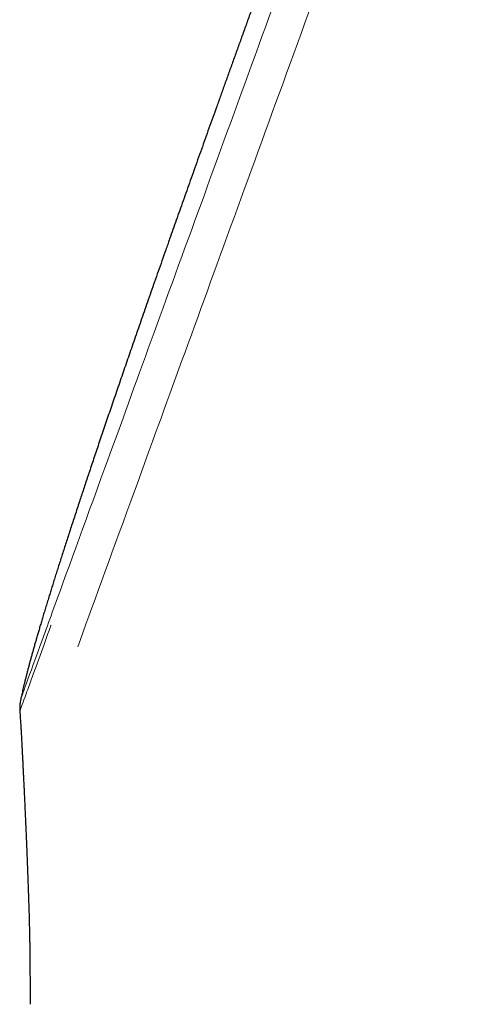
# Model space of a CAD drawing. Header units: millimetres. Extents: x 8 to 450, y 12 to 574.
# Tile 649 of 656: x 378 to 402, y 471 to 524. Entities that reach past the tile are written whole.
import ezdxf

# ---------------------------------------------------------------- set-up
doc = ezdxf.new("R2010")
doc.units = ezdxf.units.MM

msp = doc.modelspace()

# ---------------------------------------------------------------- linework, layer by layer
at = {"color": 252, "linetype": 'Continuous', "lineweight": 0, "flags": 128}
msp.add_lwpolyline([(377.822, 486.588), (377.822, 486.589), (377.824, 486.594), (377.827, 486.601), (377.83, 486.611), (377.835, 486.623), (377.84, 486.638), (377.846, 486.655), (377.853, 486.673), (377.879, 486.745), (377.91, 486.831), (377.953, 486.947), (377.998, 487.072), (378.045, 487.201), (378.107, 487.371), (378.164, 487.527), (378.213, 487.662), (378.252, 487.769), (378.252, 487.769), (378.252, 487.77), (378.252, 487.77), (378.252, 487.77), (378.252, 487.77), (378.252, 487.77), (378.252, 487.77), (378.252, 487.77), (378.398, 488.173), (378.551, 488.591), (378.704, 489.011), (378.852, 489.42), (378.993, 489.807), (379.123, 490.163), (379.238, 490.479), (379.336, 490.748), (379.414, 490.963), (379.459, 491.087), (379.492, 491.178), (379.513, 491.234), (379.518, 491.248), (379.519, 491.252), (379.52, 491.253), (379.52, 491.254)], dxfattribs=at)
at = {"color": 252, "linetype": 'Continuous', "lineweight": 0}
for points, knots in [([(380.97, 490.082), (381.728, 492.164), (383.97, 498.324), (388.938, 511.973), (395.282, 529.404), (401.627, 546.835), (407.005, 561.612), (410.599, 571.486), (411.44, 573.798), (411.44, 573.798)], [0.482659, 0.482659, 0.482659, 0.482659, 0.785398, 1.178097, 1.570796, 1.963495, 2.356194, 2.748894, 3.141593, 3.141593, 3.141593, 3.141593]), ([(393.458, 530.068), (391.42, 524.469), (387.344, 513.27), (382.509, 499.987), (380.329, 493.998), (379.589, 491.964)], [0.471953, 0.471953, 0.471953, 0.471953, 0.864652, 1.257351, 1.570796, 1.570796, 1.570796, 1.570796]), ([(379.589, 491.963), (379.402, 491.449), (378.374, 488.624), (377.886, 487.285), (377.886, 487.285)], [0, 0, 0, 0, 0.0792535, 0.4719526, 0.4719526, 0.4719526, 0.4719526])]:
    msp.add_open_spline(points, degree=3, knots=knots, dxfattribs=at)
at = {"color": 7, "linetype": 'Continuous', "lineweight": 30}
for points, knots in [([(392.484, 530.422), (392.39, 530.164), (392.203, 529.65), (391.925, 528.884), (391.65, 528.128), (391.379, 527.38), (391.111, 526.642), (390.852, 525.926), (390.601, 525.232), (390.358, 524.56), (390.119, 523.896), (389.882, 523.24), (389.648, 522.592), (389.418, 521.951), (389.19, 521.318), (388.966, 520.693), (388.744, 520.075), (388.527, 519.469), (388.314, 518.873), (388.104, 518.288), (387.898, 517.71), (387.693, 517.136), (387.49, 516.566), (387.288, 515.999), (387.09, 515.44), (386.894, 514.887), (386.701, 514.345), (386.513, 513.813), (386.328, 513.292), (386.146, 512.777), (385.956, 512.236), (385.757, 511.672), (385.551, 511.085), (385.348, 510.507), (385.148, 509.938), (384.952, 509.378), (384.763, 508.835), (384.579, 508.309), (384.402, 507.799), (384.228, 507.298), (384.056, 506.804), (383.888, 506.318), (383.723, 505.841), (383.561, 505.37), (383.399, 504.901), (383.238, 504.432), (383.077, 503.963), (382.92, 503.503), (382.766, 503.052), (382.615, 502.608), (382.467, 502.172), (382.322, 501.744), (382.179, 501.324), (382.04, 500.911), (381.904, 500.506), (381.771, 500.109), (381.643, 499.726), (381.52, 499.358), (381.402, 499.004), (381.287, 498.656), (381.174, 498.315), (381.058, 497.964), (380.939, 497.602), (380.817, 497.231), (380.699, 496.869), (380.583, 496.515), (380.471, 496.17), (380.363, 495.836), (380.259, 495.511), (380.157, 495.193), (380.057, 494.881), (379.959, 494.574), (379.864, 494.272), (379.771, 493.977), (379.681, 493.69), (379.594, 493.41), (379.509, 493.137), (379.422, 492.857), (379.334, 492.57), (379.245, 492.277), (379.159, 491.993), (379.076, 491.718), (378.996, 491.452), (378.921, 491.199), (378.851, 490.958), (378.784, 490.73), (378.72, 490.509), (378.659, 490.295), (378.599, 490.084), (378.541, 489.876), (378.484, 489.672), (378.429, 489.474), (378.377, 489.284), (378.328, 489.1), (378.279, 488.914), (378.229, 488.725), (378.18, 488.535), (378.134, 488.353), (378.091, 488.178), (378.05, 488.011), (378.012, 487.851), (377.977, 487.699), (377.944, 487.555), (377.914, 487.418), (377.895, 487.329), (377.886, 487.285), (377.886, 487.285)], [0, 0, 0, 0, 0.018105, 0.035993, 0.053665, 0.071122, 0.088365, 0.105396, 0.12126, 0.136939, 0.152432, 0.167742, 0.182868, 0.197813, 0.212577, 0.227161, 0.241568, 0.255797, 0.2696, 0.283235, 0.296702, 0.310003, 0.323375, 0.336577, 0.34961, 0.362474, 0.375171, 0.38748, 0.39963, 0.411622, 0.423458, 0.437344, 0.451012, 0.464463, 0.477698, 0.49072, 0.50353, 0.515562, 0.527404, 0.539059, 0.550527, 0.56181, 0.572909, 0.583827, 0.594565, 0.605623, 0.616486, 0.627157, 0.637637, 0.647929, 0.658034, 0.667954, 0.67769, 0.687245, 0.69662, 0.705817, 0.714839, 0.723185, 0.731378, 0.739419, 0.74731, 0.755052, 0.763807, 0.772368, 0.780737, 0.788917, 0.79691, 0.804581, 0.812076, 0.819397, 0.826547, 0.833669, 0.840616, 0.847392, 0.853999, 0.86044, 0.866716, 0.87283, 0.879761, 0.886479, 0.892987, 0.899289, 0.905388, 0.911289, 0.916675, 0.92189, 0.926938, 0.931822, 0.936546, 0.941384, 0.946049, 0.950544, 0.954873, 0.95904, 0.963048, 0.967574, 0.971891, 0.976005, 0.979923, 0.983725, 0.987335, 0.99076, 0.994007, 0.997081, 0.99999, 1, 1, 1, 1]), ([(377.887, 487.286), (377.878, 487.244), (377.861, 487.161), (377.84, 487.038), (377.825, 486.92), (377.817, 486.806), (377.817, 486.697), (377.818, 486.624), (377.822, 486.589), (377.822, 486.588)], [0, 0, 0, 0, 0.184729, 0.360901, 0.530163, 0.692801, 0.848362, 0.996069, 1, 1, 1, 1]), ([(377.822, 486.588), (377.824, 486.555), (377.834, 486.417), (377.851, 486.171), (377.867, 485.921), (377.878, 485.737), (377.885, 485.62), (377.892, 485.499), (377.899, 485.373), (377.906, 485.24), (377.914, 485.102), (377.921, 484.958), (377.93, 484.808), (377.938, 484.64), (377.948, 484.453), (377.959, 484.246), (377.97, 484.029), (377.981, 483.802), (377.993, 483.566), (378.005, 483.325), (378.017, 483.08), (378.029, 482.83), (378.041, 482.572), (378.054, 482.305), (378.067, 482.029), (378.08, 481.745), (378.094, 481.451), (378.107, 481.148), (378.121, 480.836), (378.136, 480.517), (378.15, 480.191), (378.164, 479.858), (378.179, 479.517), (378.194, 479.163), (378.209, 478.799), (378.223, 478.423), (378.238, 478.037), (378.253, 477.641), (378.268, 477.239), (378.282, 476.829), (378.295, 476.413), (378.304, 476.131), (378.308, 475.988), (378.308, 475.988)], [0, 0, 0, 0, 0.009372, 0.039216, 0.069564, 0.080374, 0.091267, 0.102614, 0.114575, 0.127152, 0.140108, 0.153665, 0.167826, 0.182593, 0.201266, 0.220833, 0.241297, 0.262664, 0.284939, 0.308129, 0.330835, 0.354363, 0.378717, 0.403902, 0.429923, 0.456785, 0.484492, 0.513049, 0.542459, 0.572728, 0.603297, 0.634704, 0.666955, 0.700056, 0.734639, 0.770115, 0.806489, 0.843767, 0.881953, 0.920344, 0.959618, 0.999777, 1, 1, 1, 1]), ([(378.31, 475.988), (378.312, 475.928), (378.315, 475.811), (378.32, 475.64), (378.325, 475.476), (378.329, 475.321), (378.333, 475.174), (378.337, 475.035), (378.34, 474.901), (378.343, 474.771), (378.346, 474.647), (378.349, 474.532), (378.351, 474.428), (378.353, 474.335), (378.354, 474.255), (378.356, 474.186), (378.357, 474.125), (378.358, 474.07), (378.359, 474.017), (378.36, 473.964), (378.36, 473.911), (378.361, 473.859), (378.362, 473.807), (378.363, 473.753), (378.364, 473.7), (378.364, 473.65), (378.365, 473.611), (378.365, 473.582), (378.366, 473.562), (378.366, 473.548), (378.366, 473.538), (378.366, 473.53), (378.366, 473.521), (378.366, 473.507), (378.367, 473.486), (378.367, 473.457), (378.367, 473.423), (378.368, 473.379), (378.368, 473.324), (378.369, 473.258), (378.37, 473.184), (378.371, 473.1), (378.371, 473.008), (378.372, 472.909), (378.373, 472.802), (378.374, 472.689), (378.375, 472.568), (378.375, 472.439), (378.376, 472.302), (378.377, 472.156), (378.377, 472.003), (378.378, 471.838), (378.378, 471.663), (378.379, 471.476), (378.379, 471.28), (378.379, 471.075), (378.379, 470.861), (378.379, 470.715), (378.379, 470.641)], [0, 0, 0, 0, 0.033606, 0.065686, 0.09624, 0.125265, 0.152763, 0.178733, 0.203173, 0.22829, 0.251555, 0.272967, 0.292526, 0.310229, 0.324714, 0.337664, 0.34908, 0.359, 0.368621, 0.378508, 0.388661, 0.3982, 0.407963, 0.417949, 0.428157, 0.437746, 0.445956, 0.450292, 0.454097, 0.456897, 0.458472, 0.45954, 0.461212, 0.463501, 0.467656, 0.472976, 0.479463, 0.487117, 0.497751, 0.510039, 0.523983, 0.539583, 0.556841, 0.575759, 0.595366, 0.616489, 0.639129, 0.663288, 0.688966, 0.716165, 0.744885, 0.775125, 0.808436, 0.843416, 0.880064, 0.918379, 0.958358, 1, 1, 1, 1])]:
    msp.add_open_spline(points, degree=3, knots=knots, dxfattribs=at)

doc.saveas('drawing.dxf')
